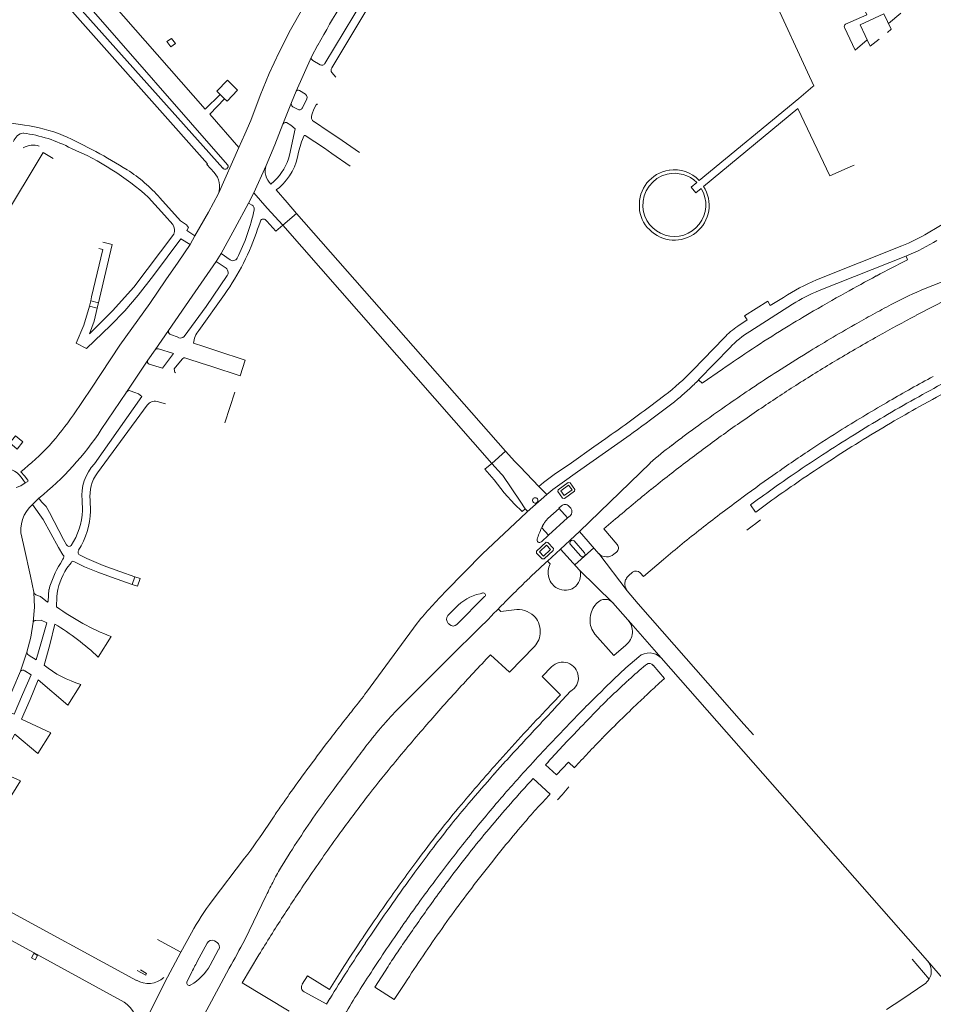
# Model space of a CAD drawing. Extents: x 145000 to 155000, y 457500 to 470000.
# Tile 529 of 548: x 153742 to 153915, y 468310 to 468497. Entities that reach past the tile are written whole.
import ezdxf

# ---------------------------------------------------------------- set-up
doc = ezdxf.new("R2010")
doc.units = 0
doc.header["$LTSCALE"] = 0.2
doc.header["$MEASUREMENT"] = 0
doc.layers.add('kant verharding', color=252, linetype='Continuous', lineweight=0)

msp = doc.modelspace()

# ---------------------------------------------------------------- linework, layer by layer
at = {"layer": 'kant verharding', "linetype": 'Continuous', "lineweight": 0}
for p, q in [((153749.53, 468505.49), (153781.13, 468469.33)), ((153780.2, 468468.7), (153748.25, 468504.46)), ((153799.63, 468488.6), (153806.97, 468500.79)), ((153885.4, 468500), (153891.41, 468486.95)), ((153909.13, 468498.15), (153906.79, 468496.2)), ((153900.46, 468491.08), (153898.44, 468495.39)), ((153797.07, 468489.82), (153798.31, 468492.09)), ((153902.75, 468493.06), (153900.46, 468491.08)), ((153797.07, 468489.82), (153794.16, 468483.29)), ((153797.34, 468489.11), (153798.72, 468488.32)), ((153800.96, 468486.86), (153801.7, 468485.98)), ((153891.41, 468486.95), (153892.59, 468484.32)), ((153779.68, 468482.67), (153780.54, 468481.83)), ((153793.25, 468481.17), (153794.16, 468483.29)), ((153795.95, 468482.73), (153794.77, 468483.45)), ((153892.43, 468484.18), (153889.72, 468481.92)), ((153892.59, 468484.32), (153892.43, 468484.18)), ((153793.25, 468481.17), (153791.62, 468477.01)), ((153795.35, 468480.12), (153796.07, 468481.57)), ((153889.72, 468481.92), (153870.82, 468466.32)), ((153793.5, 468480.33), (153794.41, 468479.9)), ((153739.64, 468477.29), (153742.51, 468476.86)), ((153802.08, 468474.48), (153800.24, 468475.72)), ((153795.89, 468474.9), (153799.54, 468472.45)), ((153806.2, 468471.67), (153802.08, 468474.48)), ((153783.29, 468472.59), (153779.37, 468463.83)), ((153799.54, 468472.45), (153800.96, 468471.46)), ((153800.96, 468471.46), (153804.45, 468469.08)), ((153786.13, 468463.98), (153788.46, 468469.2)), ((153899.49, 468468.9), (153900.3, 468469.27)), ((153789.36, 468465.65), (153789.98, 468466.21)), ((153785.13, 468462.03), (153786.13, 468463.98)), ((153790.97, 468465.01), (153790.38, 468464.52)), ((153792.45, 468462.11), (153790.38, 468464.52)), ((153769.1, 468459.72), (153766.09, 468463.1)), ((153785.13, 468462.03), (153785.8, 468461.65)), ((153794.22, 468460.08), (153792.45, 468462.11)), ((153794.22, 468460.08), (153791.61, 468457.81)), ((153794.22, 468460.08), (153834, 468414.86)), ((153914.32, 468456.37), (153920.7, 468460.19)), ((153769.1, 468459.72), (153770.68, 468457.96)), ((153786.82, 468457.06), (153787.35, 468458.53)), ((153788.25, 468458.89), (153788.57, 468458.6)), ((153790.32, 468456.66), (153788.57, 468458.6)), ((153791.61, 468457.81), (153790.32, 468456.66)), ((153831.4, 468412.51), (153791.61, 468457.81)), ((153774, 468454.17), (153772.24, 468455.21)), ((153774, 468454.17), (153774.92, 468455.79)), ((153893.1, 468447.43), (153909.34, 468453.9)), ((153779.88, 468452.42), (153778.93, 468450.91)), ((153780.67, 468449.79), (153778.93, 468450.91)), ((153781.61, 468451.25), (153779.88, 468452.42)), ((153910.41, 468452.07), (153893.6, 468445.38)), ((153910.13, 468451.93), (153910.4, 468451.27)), ((153754.89, 468442.45), (153755.11, 468443.44)), ((153755.11, 468443.44), (153755.24, 468444.23)), ((153756.56, 468443.07), (153755.11, 468443.44)), ((153756.76, 468443.86), (153756.56, 468443.07)), ((153775.64, 468437.81), (153780.52, 468444.67)), ((153756.32, 468442.03), (153754.89, 468442.45)), ((153756.54, 468442.85), (153756.32, 468442.03)), ((153756.56, 468443.07), (153756.54, 468442.85)), ((153888.55, 468442.78), (153880.41, 468437.62)), ((153907.58, 468442.86), (153907.3, 468442.73)), ((153769.88, 468437.78), (153767.33, 468434.11)), ((153770.13, 468437.09), (153771.84, 468436.44)), ((153869.6, 468430.28), (153875.55, 468436.41)), ((153754.27, 468434.4), (153752.32, 468435.37)), ((153765.96, 468432.17), (153767.33, 468434.11)), ((153776.58, 468434.78), (153774.63, 468435.4)), ((153779.08, 468433.94), (153776.58, 468434.78)), ((153876.68, 468434.56), (153870.76, 468428.48)), ((153765.96, 468432.17), (153761.87, 468426.07)), ((153773.19, 468432.56), (153773.58, 468432.42)), ((153773.58, 468432.42), (153776.08, 468431.62)), ((153776.08, 468431.62), (153778.11, 468430.95)), ((153757.1, 468418.97), (153761.87, 468426.07)), ((153780.57, 468420.27), (153782.48, 468426.07)), ((153861.33, 468423.28), (153864.24, 468425.49)), ((153765.82, 468423.61), (153756.36, 468410.72)), ((153769.3, 468423.87), (153767.71, 468424.29)), ((153857.7, 468417.99), (153847.66, 468410.9)), ((153850.75, 468415.68), (153853.05, 468417.29)), ((153850.75, 468415.68), (153846.49, 468412.67)), ((153866.36, 468416.57), (153865.6, 468415.96)), ((153834, 468414.86), (153831.4, 468412.51)), ((153834, 468414.86), (153835.76, 468412.88)), ((153831.4, 468412.51), (153830.06, 468411.43)), ((153831.82, 468409.41), (153830.06, 468411.43)), ((153861.5, 468412.6), (153848.04, 468399.59)), ((153742.18, 468409.46), (153742.65, 468408.81)), ((153742.65, 468408.81), (153743.12, 468409.1)), ((153745.26, 468405.93), (153744.03, 468404.71)), ((153841.83, 468406.64), (153838.07, 468403.31)), ((153753.47, 468405.51), (153753.56, 468403.56)), ((153755.01, 468405.55), (153755.06, 468403.47)), ((153837.68, 468403.87), (153836.73, 468405.32)), ((153838.06, 468403.54), (153837.68, 468403.87)), ((153844.16, 468403.98), (153842.02, 468402.05)), ((153846.39, 468404.03), (153846.03, 468404.4)), ((153880.55, 468404.63), (153881.54, 468403.28)), ((153842.12, 468398.88), (153845.77, 468402.17)), ((153845.77, 468402.17), (153846.24, 468402.57)), ((153881.32, 468400.92), (153882.46, 468401.8)), ((153848.04, 468399.59), (153844.46, 468396.25)), ((153848.04, 468399.59), (153851.7, 468395.33)), ((153840, 468398.07), (153839.98, 468398.1)), ((153848.31, 468394.88), (153846.33, 468397.11)), ((153847.01, 468397.78), (153848.99, 468395.51)), ((153847.17, 468393.23), (153850.74, 468396.46)), ((153753.08, 468395.06), (153754.38, 468394.47)), ((153844.46, 468396.25), (153841.95, 468393.95)), ((153848.06, 468392.22), (153844.46, 468396.25)), ((153857.08, 468388.33), (153851.75, 468395.37)), ((153854.59, 468395.26), (153855.07, 468395.65)), ((153749.32, 468393.52), (153749.81, 468394.33)), ((153751.35, 468393.65), (153750.58, 468392.6)), ((153753.89, 468392.85), (153751.86, 468393.9)), ((153841.95, 468393.95), (153842.45, 468393.41)), ((153759.03, 468390.88), (153762.96, 468389.49)), ((153763.49, 468390.96), (153760.65, 468391.95)), ((153763.49, 468390.96), (153762.96, 468389.49)), ((153764.48, 468390.63), (153763.49, 468390.96)), ((153848.18, 468392.08), (153848.06, 468392.23)), ((153848.06, 468392.23), (153854.36, 468386.03)), ((153858.15, 468391.83), (153857.39, 468391.15)), ((153748.63, 468387.13), (153748.6, 468385.26)), ((153830, 468387.23), (153824.72, 468381.91)), ((153829.15, 468387.76), (153829.69, 468387.89)), ((153854.36, 468386.08), (153854.38, 468386)), ((153854.36, 468386.03), (153857.22, 468382.8)), ((153823.02, 468383.59), (153824.46, 468385.09)), ((153832.56, 468384.84), (153831.5, 468383.77)), ((153817.16, 468382.16), (153807.54, 468369.03)), ((153823.31, 468381.89), (153823.1, 468382.11)), ((153857.35, 468382.67), (153863.55, 468375.57)), ((153758.97, 468379.6), (153756.52, 468375.68)), ((153854.55, 468375.99), (153850.95, 468380.07)), ((153856.85, 468377.99), (153854.55, 468375.99)), ((153741.76, 468373.01), (153742.97, 468376.66)), ((153859.31, 468375.78), (153856.85, 468373.66)), ((153860.78, 468374.32), (153860.61, 468374.18)), ((153863.55, 468375.57), (153914.2, 468317.92)), ((153753.24, 468370.5), (153750.76, 468366.54)), ((153846.36, 468369.21), (153843.19, 468365.8)), ((153805.09, 468365.85), (153804.66, 468365.32)), ((153747.52, 468361.32), (153745.03, 468357.4)), ((153842.12, 468355.8), (153841.58, 468355.22)), ((153741.76, 468352.19), (153739.27, 468348.18)), ((153842.45, 468349.62), (153839.23, 468352.62)), ((153842.4, 468349.58), (153842.42, 468349.61)), ((153789.83, 468345.25), (153788.82, 468343.72)), ((153784.37, 468337.49), (153778.21, 468329.36)), ((153763.78, 468314.24), (153727.9, 468333.73)), ((153725.73, 468329.67), (153761.44, 468310.09)), ((153784.38, 468321.91), (153788.48, 468330.38)), ((153767.78, 468321.99), (153772.26, 468319.6)), ((153772.26, 468319.6), (153774.25, 468323.28)), ((153778.62, 468321.78), (153779.11, 468321.46)), ((153775.36, 468317.81), (153777.22, 468321.31)), ((153779.42, 468320.11), (153777.8, 468317.15)), ((153772.26, 468319.6), (153769.72, 468314.82)), ((153914.52, 468314.45), (153911.28, 468318.25)), ((153914.2, 468317.92), (153921.37, 468309.68)), ((153769.72, 468314.82), (153764.38, 468304.28)), ((153773.4, 468313.95), (153774.18, 468315.54)), ((153774.13, 468313.36), (153774.1, 468313.36)), ((153800.02, 468309.69), (153795.7, 468312.07)), ((153800.57, 468310.76), (153799.95, 468309.71))]:
    msp.add_line(p, q, dxfattribs=at)
at = {"layer": 'kant verharding', "linetype": 'Continuous', "lineweight": 0, "flags": 128}
for points in [[(153814.64, 468529.28), (153812.29, 468525.3), (153809.74, 468521.44), (153806.83, 468517.34), (153805.67, 468515.7), (153804.51, 468514.05), (153801.74, 468509.6), (153798.99, 468505.15), (153795.4, 468499.08), (153793.07, 468494.96), (153790.91, 468490.73), (153789.04, 468486.64), (153787.33, 468482.47), (153785.53, 468477.73), (153784.43, 468475.15), (153783.29, 468472.59)], [(153819.55, 468512.84), (153818.26, 468512.37), (153817.21, 468511.43), (153812.36, 468505.94), (153810.86, 468504.04), (153809.48, 468502.05), (153800.92, 468487.74)], [(153779.68, 468482.67), (153776.83, 468479.88), (153752.2, 468508.03)], [(153747.06, 468503.62), (153777.28, 468469.49), (153777.17, 468469.35), (153778.55, 468467.85)], [(153898.63, 468496.03), (153902.68, 468497.85), (153901.7, 468500)], [(153905.01, 468493.19), (153903.3, 468491.86), (153901.43, 468495.94), (153905.94, 468498.02), (153907.32, 468495.07), (153906.61, 468494.48)], [(153770.46, 468493.32), (153769.6, 468492.77), (153770.3, 468491.74), (153771.19, 468492.35), (153770.46, 468493.32)], [(153780.54, 468481.83), (153781.03, 468481.43), (153783.03, 468483.47), (153781.1, 468485.39), (153779.06, 468483.34), (153779.68, 468482.67)], [(153783.29, 468472.59), (153777.72, 468478.95), (153780.54, 468481.83)], [(153797.97, 468480.72), (153797.55, 468479.9), (153797.18, 468478.98)], [(153871.6, 468465.21), (153889.57, 468480.02), (153895.67, 468467.18), (153899.49, 468468.9)], [(153788.46, 468469.2), (153790.1, 468473.08), (153791.62, 468477.01)], [(153792.92, 468471.14), (153793.95, 468476.12), (153793.13, 468476.83), (153792.31, 468477.36)], [(153800.24, 468475.72), (153797.63, 468477.49), (153797.58, 468477.45)], [(153795.68, 468474.86), (153795.18, 468473.66), (153794.63, 468471.74)], [(153795.89, 468474.9), (153795.78, 468474.91), (153795.68, 468474.86)], [(153747.93, 468470.53), (153746.06, 468471.65), (153722.8, 468433.03), (153719.05, 468426.8)], [(153871.18, 468464.79), (153870.17, 468463.96), (153869.28, 468465.04), (153870.34, 468465.94)], [(153774.92, 468455.79), (153777.49, 468460.32), (153779.37, 468463.83)], [(153786.13, 468463.98), (153788.68, 468461.05), (153791.61, 468457.81)], [(153768.24, 468463), (153772.16, 468458.68), (153773.28, 468457.89), (153773.68, 468457.38), (153773.37, 468456.8), (153774.92, 468455.79)], [(153779.88, 468452.42), (153782.53, 468457.21), (153785.13, 468462.03)], [(153770.88, 468456.14), (153763.32, 468446.06), (153759.21, 468441.52), (153754.89, 468437.19)], [(153757.4, 468454.6), (153759.17, 468454.15), (153756.76, 468443.86)], [(153772.24, 468455.21), (153767.01, 468448.26), (153764.11, 468444.49)], [(153751.79, 468421.79), (153755.25, 468426.83), (153760.63, 468435), (153766.33, 468442.95), (153769.36, 468447.43), (153771.71, 468450.78), (153774, 468454.17)], [(153755.24, 468444.23), (153757.42, 468453.19), (153756.67, 468453.39)], [(153933.43, 468453.52), (153930.64, 468452.35), (153913.79, 468445.76)], [(153778.93, 468450.91), (153774.39, 468444.36), (153769.88, 468437.78)], [(153772.85, 468436.67), (153777.08, 468442.38), (153781.04, 468448.23)], [(153764.11, 468444.49), (153761.58, 468441.54), (153758.86, 468438.76), (153754.27, 468434.4)], [(153886.83, 468444.1), (153884.32, 468442.57), (153883.83, 468443.4), (153879.39, 468440.59), (153879.91, 468439.84), (153878.15, 468438.62)], [(153752.32, 468435.37), (153753.79, 468438.84), (153754.89, 468442.45)], [(153754.89, 468437.19), (153755.74, 468439.57), (153756.32, 468442.03)], [(153766.21, 468431.42), (153768.77, 468430.61), (153770.81, 468433.43), (153768.01, 468434.3)], [(153778.11, 468430.95), (153783.54, 468429.16), (153784.46, 468432.14), (153779.08, 468433.94)], [(153771.31, 468429.74), (153771.12, 468429.82), (153770.98, 468430.51), (153772.49, 468432.38)], [(153875.21, 468430.43), (153871.34, 468427.77), (153870.71, 468428.36)], [(153762.62, 468426.34), (153763.49, 468426.01), (153764.21, 468425.73), (153764.83, 468425.27), (153755.79, 468412.47)], [(153741.09, 468415.24), (153742.21, 468416.62), (153740.82, 468417.77), (153739.71, 468416.44), (153741.09, 468415.24)], [(153831.4, 468412.51), (153833.19, 468410.5), (153833.48, 468410.2), (153836.73, 468405.32)], [(153835.76, 468412.88), (153836.76, 468411.85), (153840.34, 468408.14)], [(153846.49, 468412.67), (153843.21, 468410.4), (153841.2, 468408.87), (153840.34, 468408.14)], [(153743.16, 468409.35), (153742.51, 468410.17), (153741.79, 468410.94)], [(153841.83, 468406.64), (153842.94, 468407.54), (153844.73, 468408.84), (153847.66, 468410.9)], [(153740.9, 468407.92), (153741.82, 468408.28), (153742.65, 468408.81)], [(153835.7, 468404.77), (153833.71, 468406.92), (153831.82, 468409.41)], [(153840.34, 468408.14), (153841.41, 468407.09), (153841.83, 468406.64)], [(153843.98, 468407.48), (153845.9, 468408.9), (153846.25, 468408.84), (153847.17, 468407.59), (153847.11, 468407.26), (153845.17, 468405.88), (153844.81, 468405.9), (153843.91, 468407.17), (153843.98, 468407.48)], [(153846.62, 468407.49), (153845.15, 468406.4), (153844.49, 468407.29), (153845.96, 468408.39), (153846.62, 468407.49)], [(153750.51, 468397.03), (153749.89, 468398.09), (153747.25, 468403.22), (153746.62, 468404.32), (153745.73, 468405.21), (153745.26, 468405.93)], [(153749.81, 468395.16), (153748.95, 468396.54), (153746.04, 468401.86), (153744.03, 468404.71)], [(153835.7, 468404.77), (153837.12, 468403.39), (153837.68, 468403.87)], [(153844.63, 468404.44), (153844.12, 468403.99), (153845.77, 468402.18)], [(153838.07, 468403.31), (153836.8, 468402.1), (153829.62, 468395.33), (153822.7, 468388.31)], [(153840.85, 468400.29), (153842.12, 468398.88), (153840.79, 468397.63)], [(153855.2, 468397.09), (153852.66, 468400.08), (153854.9, 468401.96)], [(153879.85, 468399.84), (153881.12, 468400.77), (153881.32, 468400.92)], [(153741.97, 468398.48), (153742.45, 468396.51), (153743.66, 468391.07), (153744.31, 468388.05)], [(153843.07, 468396.33), (153843.05, 468395.99), (153841.31, 468394.38), (153840.95, 468394.37), (153839.88, 468395.49), (153839.87, 468395.87), (153841.68, 468397.55), (153842.02, 468397.52), (153843.07, 468396.33)], [(153841.19, 468394.92), (153840.44, 468395.73), (153841.78, 468396.97), (153842.53, 468396.16), (153841.19, 468394.92)], [(153753.89, 468392.85), (153756.45, 468391.83), (153759.03, 468390.88)], [(153754.38, 468394.47), (153757.48, 468393.13), (153760.65, 468391.95)], [(153864.02, 468394.26), (153860.19, 468391.03), (153859.6, 468391.71)], [(153762.96, 468389.49), (153764.02, 468389.16), (153764.48, 468390.63)], [(153744.17, 468382.32), (153744.4, 468385.18), (153744.31, 468388.05)], [(153744.68, 468387.56), (153745.52, 468387.21), (153746.9, 468386.16), (153747.01, 468386.35), (153747.16, 468388.53)], [(153857.08, 468388.33), (153859.17, 468385.86), (153879.32, 468362.96), (153881.14, 468360.94)], [(153835.62, 468384.69), (153833.11, 468384.34), (153832.58, 468384.87)], [(153742.97, 468376.66), (153743.1, 468376.27), (153743.4, 468375.99), (153744.72, 468375.18), (153745.75, 468378.69), (153746.75, 468382.21), (153745.67, 468382.73), (153744.65, 468382.68)], [(153742.97, 468376.66), (153743.68, 468379.51), (153744.17, 468382.32)], [(153748.27, 468381.97), (153747.32, 468378.05), (153746.22, 468374.18)], [(153828.53, 468380.78), (153823.87, 468376.22), (153812.97, 468365.29)], [(153831.1, 468376.12), (153834.74, 468372.81), (153839.48, 468377.74)], [(153863.19, 468370.72), (153864.22, 468371.66), (153862.05, 468374.14)], [(153738.79, 468366.13), (153740.31, 468369.59), (153741.76, 468373.01)], [(153742.54, 468373.11), (153743.76, 468372.34), (153742.12, 468368.6), (153740.53, 468364.85), (153739.17, 468365.49)], [(153841.6, 468365.54), (153844.42, 468368.53), (153840.96, 468372.03), (153842.71, 468373.84)], [(153750.76, 468366.54), (153745.08, 468371.35), (153743.57, 468367.62), (153741.96, 468363.93), (153747.52, 468361.32)], [(153745.03, 468357.4), (153740.66, 468361.06), (153738.83, 468357.66), (153736.98, 468354.26), (153741.76, 468352.19)], [(153841.57, 468355.24), (153843.68, 468353.32), (153845.97, 468355.71), (153847.08, 468354.67)], [(153846.04, 468351.02), (153844.73, 468349.51), (153843.84, 468348.56)], [(153744.29, 468319.36), (153743.85, 468318.52), (153744.55, 468318.11), (153744.96, 468318.98), (153744.29, 468319.36)], [(153787.09, 468319.08), (153783.88, 468313.79), (153792.84, 468308.37)], [(153763.9, 468316.1), (153765.56, 468315.22), (153765.66, 468315.48)], [(153765.66, 468315.48), (153765.71, 468315.57), (153764.59, 468316.21)], [(153776.73, 468307.79), (153779.88, 468313.73), (153781.42, 468316.54)], [(153795.31, 468313.48), (153796.3, 468315.08), (153800.49, 468312.49), (153802.72, 468316.06)], [(153811.63, 468316.89), (153809.14, 468312.97), (153812.78, 468310.59), (153814.82, 468313.65)], [(153913.91, 468313.72), (153909.36, 468310.6), (153906.44, 468308.71)]]:
    msp.add_lwpolyline(points, dxfattribs=at)
at = {"layer": 'kant verharding', "linetype": 'Continuous', "lineweight": 0}
for centre, radius, start, end in [((153944.79, 468412.18), 166.86, 145.1616, 151.3886), ((153898.88, 468495.6), 0.49, 119.6985, 205.8693), ((153797.63, 468489.63), 0.588, 160.893, 241.2796), ((153799.05, 468488.86), 0.632, 237.8542, 336.2896), ((153801.57, 468487.32), 0.769, 147.5939, 217.4813), ((153794.54, 468483.08), 0.437, 57.9813, 150.5745), ((153795.32, 468482.07), 0.909, 326.1139, 46.3396), ((153794.11, 468480.96), 0.884, 166.4333, 226.2431), ((153798.12, 468480.68), 0.153, 37.4749, 164.8171), ((153794.78, 468480.4), 0.628, 233.5137, 334.0408), ((153798.27, 468478.44), 1.21, 153.7388, 235.1068), ((153792.17, 468476.79), 0.587, 76.1685, 158.2901), ((153742.67, 468473.02), 2.37, 99.3281, 162.0157), ((153738.43, 468447.7), 27.92, 62.2883, 82.0553), ((153738.34, 468446.35), 30.79, 68.0225, 82.23), ((153701.44, 468370.33), 115.24, 58.281, 65.1529), ((153744.09, 468469.73), 3.33, 68.3817, 123.2292), ((153730.48, 468423.28), 53.42, 48.1962, 66.9281), ((153783.59, 468473.38), 11.16, 311.4082, 351.5106), ((153782.5, 468474), 10.81, 313.8225, 344.6435), ((153746.66, 468444.25), 28.59, 40.9845, 57.4795), ((153775.73, 468465.19), 3.88, 339.542, 43.3134), ((153780.66, 468469.03), 0.559, 215.887, 32.7446), ((153791.64, 468468.12), 3.36, 161.2001, 227.1384), ((153866, 468461.74), 6.58, 98.1668, 184.3365), ((153866.16, 468461.63), 6.08, 103.6737, 183.1176), ((153866.08, 468461.62), 6.07, 45.3601, 102.9269), ((153866.15, 468461.95), 6.4, 43.0217, 99.7805), ((153866.07, 468461.67), 5.99, 183.5489, 31.3826), ((153866.08, 468461.59), 6.61, 224.185, 33.2176), ((153751.51, 468467.68), 35.33, 332.7881, 348.7251), ((153785.39, 468460.98), 0.791, 345.2175, 58.6329), ((153865.49, 468461.39), 6.06, 181.4325, 226.7566), ((153787.91, 468458.43), 0.576, 54.0054, 169.4882), ((153769.3, 468456.88), 1.75, 334.7795, 37.8939), ((153744.11, 468471), 44.94, 324.1322, 341.9266), ((153896.83, 468485.36), 33.86, 291.6768, 301.1033), ((153892.38, 468494.43), 46.05, 293.0603, 300.8779), ((153782.14, 468452), 0.921, 234.4969, 328.9705), ((154062.09, 468153.83), 333.88, 117.0208, 118.1693), ((153780.14, 468448.84), 1.09, 325.8139, 60.7694), ((153907.97, 468411.84), 38.57, 112.6854, 123.2402), ((154049.85, 468175.48), 309.02, 118.0625, 119.3033), ((153905.19, 468416.62), 31.01, 111.9545, 122.4578), ((153932.52, 468397.53), 51.74, 111.2209, 118.824), ((154101.16, 468082.8), 414.96, 119.2184, 120.3161), ((154060.44, 468158.71), 318.64, 116.0739, 117.7532), ((154009.49, 468248.99), 219.03, 117.8086, 118.8439), ((153998.86, 468257.63), 212.39, 120.2996, 121.8442), ((154014.73, 468238.95), 230.36, 118.7804, 119.7647), ((154041.93, 468193.48), 279.24, 117.7141, 119.4118), ((153770.48, 468437.61), 0.623, 164.1264, 236.0139), ((153778.85, 468435.04), 4.23, 139.2072, 175.1617), ((153886.05, 468426.69), 14.31, 123.4916, 137.194), ((153891.15, 468420.76), 20, 122.4953, 136.3493), ((154021.1, 468221.45), 254.87, 121.8014, 123.3603), ((154049.53, 468177.2), 301.24, 119.6804, 120.7072), ((153772.17, 468437.3), 0.927, 249.0738, 317.1225), ((154030.39, 468208.47), 264.58, 120.6024, 121.7095), ((154066.42, 468149.51), 329.57, 119.3677, 120.9208), ((153767.8, 468433.73), 0.606, 69.6113, 141.3938), ((154022.72, 468218.73), 258.03, 123.3279, 124.8679), ((153766.42, 468431.91), 0.533, 150.679, 246.1449), ((153772.98, 468431.95), 0.648, 70.6154, 138.3796), ((154081.87, 468123.95), 363.55, 121.6098, 122.6599), ((154066.13, 468149.9), 329.1, 120.9119, 122.4329), ((153836.71, 468461.68), 45.47, 307.2627, 316.3326), ((153832.9, 468465.73), 53.12, 312.6263, 315.463), ((154051.31, 468171.56), 306.97, 122.6528, 123.7366), ((154048.01, 468182.03), 280.43, 118.2398, 120.1991), ((154057.21, 468165.38), 297.39, 117.8415, 119.1064), ((153762.43, 468425.68), 0.687, 74.3272, 145.2706), ((153832.88, 468465.46), 52.93, 309.9988, 312.8446), ((154010.09, 468232.93), 233.04, 123.6901, 124.965), ((154057.06, 468164.45), 311.94, 122.4596, 123.9991), ((154066.99, 468146.94), 316.55, 117.8303, 119.1649), ((153853.4, 468440.92), 20.95, 307.3122, 310.1457), ((154051.54, 468175.14), 286.11, 119.0658, 120.4344), ((153767.25, 468422.6), 1.75, 74.9923, 144.627), ((153678.88, 468667.03), 304.48, 304.8912, 306.8149), ((153564.27, 468818.04), 496.14, 306.888, 307.4701), ((154140.65, 468044.28), 462.47, 124.8263, 125.7311), ((154056.6, 468165.27), 311.01, 124.0144, 125.6304), ((154077.05, 468131.53), 338.68, 120.1477, 121.9118), ((154032.82, 468207.72), 246.83, 119.1141, 120.5942), ((153713.52, 468447.06), 45.86, 308.0555, 326.5696), ((153732.66, 468593.01), 215.09, 306.2675, 306.9921), ((154044.71, 468185.99), 273.29, 120.3532, 121.7299), ((153709.45, 468450.36), 57.06, 308.8677, 326.6265), ((153707.61, 468626.23), 256.69, 305.7827, 306.3898), ((153965.55, 468287.22), 163, 125.6361, 126.5597), ((154020.05, 468222.67), 231.19, 121.8603, 123.675), ((154062.67, 468156.21), 306.36, 120.4974, 121.7976), ((153987.84, 468256.91), 200.62, 126.5166, 127.2668), ((154042.26, 468185.01), 286.61, 125.5983, 127.2865), ((154048.93, 468178.27), 282.07, 121.6338, 123.0579), ((153891.31, 468380.4), 43.89, 125.8628, 132.7815), ((154054.12, 468169.47), 290.58, 121.7413, 123.0471), ((154068.69, 468149.05), 319.42, 123.6139, 125.1503), ((154086.33, 468120.47), 350.92, 123.0277, 124.2459), ((153738.61, 468407.49), 4.08, 28.8229, 91.9937), ((153762.29, 468406.43), 8.87, 137.1208, 185.9648), ((154044.34, 468181.69), 290.51, 127.2167, 128.957), ((154062.63, 468155.51), 306.93, 122.9585, 124.252), ((153762.16, 468406.45), 7.21, 143.6065, 187.0986), ((154053.89, 468169.52), 294.16, 125.0883, 126.6383), ((154009.62, 468232.87), 214.84, 124.2046, 125.5639), ((153742.99, 468409.24), 0.195, 310.949, 31.7654), ((154010.22, 468231.2), 216.54, 125.4357, 126.7844), ((154023.79, 468212.01), 238.36, 124.1781, 125.4077), ((153839.62, 468405.5), 0.511, 36.254, 216.5669), ((153839.62, 468405.49), 0.511, 216.254, 36.5669), ((154053.05, 468170.53), 304.67, 128.9102, 130.5696), ((154028.05, 468205.92), 245.8, 125.3933, 126.5857), ((153748.09, 468399.91), 6.28, 130.2236, 193.21), ((153845.31, 468403.73), 0.989, 43.1645, 133.4853), ((153845.57, 468403.38), 1.04, 309.8527, 38.7729), ((154106.83, 468097.84), 383.27, 126.5948, 127.9398), ((153739.91, 468404.33), 13.67, 327.0724, 356.7864), ((153740.45, 468403.83), 14.61, 327.7327, 358.5907), ((153837.89, 468403.42), 0.209, 329.8914, 35.6571), ((153847.07, 468397.48), 6.81, 137.8556, 143.3431), ((153853.59, 468393.98), 14.22, 153.6651, 163.1744), ((153844.61, 468398.81), 4.02, 152.6603, 158.3326), ((153844.23, 468399.09), 3.56, 147.3306, 153.7503), ((153846.77, 468397.6), 6.5, 142.6788, 148.4308), ((153999.7, 468235.38), 208.93, 127.9597, 129.2284), ((153751, 468397.29), 0.552, 207.2705, 314.4623), ((153840.44, 468397.96), 0.46, 165.6971, 309.973), ((153846.68, 468397.43), 0.478, 47.0573, 221.6685), ((153854.46, 468396.43), 0.994, 308.3955, 41.9392), ((153989.87, 468247.28), 193.5, 129.203, 130.573), ((153749.45, 468394.75), 0.55, 310.4843, 48.5505), ((153753.36, 468395.66), 0.662, 146.3356, 245.2735), ((153848.63, 468395.22), 0.473, 226.5086, 41.6046), ((153853.22, 468396.83), 2.08, 225.0316, 311.3056), ((153764.84, 468383.87), 18.28, 148.1169, 165.2146), ((153751.7, 468393.59), 0.351, 62.594, 170.0832), ((153970.48, 468253.35), 190.5, 132.4322, 133.2579), ((153845.5, 468391.84), 3.43, 152.8498, 175.0087), ((153760.2, 468386.08), 11.62, 145.8535, 174.8123), ((153970.38, 468253.32), 190.45, 133.2294, 134.0554), ((153845.45, 468391.82), 3.38, 174.5541, 197.0315), ((153845.78, 468391.88), 3.72, 196.4858, 218.8128), ((153845.17, 468391.41), 3.08, 338.5488, 12.6051), ((153858.67, 468389.61), 2, 129.8267, 152.1859), ((153858.81, 468391.03), 1.04, 40.7176, 129.6249), ((153991.67, 468230.69), 221.52, 133.9434, 134.925), ((153844.92, 468391.16), 2.6, 218.3882, 245.126), ((153845.17, 468391.39), 3.07, 304.7278, 338.8756), ((153858.64, 468389.59), 1.97, 173.9117, 196.4906), ((153858.59, 468389.63), 1.92, 151.4059, 174.7574), ((153858.69, 468389.53), 2, 194.2716, 216.8311), ((153744.83, 468388.07), 0.525, 181.9739, 253.629), ((153906.78, 468305.86), 117.76, 135.5654, 137.5899), ((153831.18, 468378.7), 9.28, 102.6605, 136.4473), ((153829.78, 468387.53), 0.371, 304.8492, 104.493), ((153991.15, 468230.16), 221.53, 134.7331, 135.7151), ((153845.5, 468392.37), 3.94, 244.8344, 271.1944), ((153845.55, 468390.82), 2.39, 270.9331, 305.112), ((153776.25, 468423.58), 47.25, 234.1894, 248.5495), ((153910.72, 468304.82), 121.38, 138.4782, 140.419), ((153854.28, 468382.94), 4.21, 141.2732, 161.0636), ((153853.76, 468383.4), 3.52, 122.203, 141.8636), ((153852.9, 468384.82), 1.87, 95.6289, 123.0063), ((153852.94, 468384.73), 1.95, 69.903, 96.3555), ((153852.96, 468384.75), 1.93, 43.5355, 70.2931), ((153823.9, 468382.89), 1.12, 141.3309, 224.3129), ((153790.96, 468421.09), 55.1, 312.9815, 317.3646), ((153836.3, 468380.22), 4.52, 73.1876, 98.7188), ((153836.3, 468380.23), 4.51, 47.5341, 73.1539), ((153836.97, 468380.96), 3.52, 21.922, 47.5333), ((153854.55, 468382.81), 4.51, 160.6322, 179.5667), ((153744.6, 468382.24), 0.439, 84.4036, 169.7596), ((153724.1, 468341.7), 46.97, 46.3352, 59.0146), ((153824.01, 468382.63), 1.02, 226.614, 313.8757), ((153835.9, 468380.5), 4.68, 359.7734, 22.2303), ((153854.6, 468382.8), 4.56, 179.4105, 198.117), ((153854.81, 468380.57), 3.29, 308.4405, 42.7639), ((153836.66, 468380.48), 3.92, 338.0269, 0.1301), ((153854.56, 468382.78), 4.52, 198.0542, 216.9413), ((153836.65, 468380.47), 3.93, 316.1458, 338.2054), ((154091.8, 468126.57), 360.89, 136.2503, 137.7212), ((153861.31, 468373.37), 3.13, 44.4528, 129.8547), ((153759.08, 468390.2), 20.54, 231.2371, 253.4935), ((153844.85, 468371.77), 2.98, 300.6217, 135.8848), ((153953.53, 468265.28), 143.17, 130.4733, 132.1836), ((153861.31, 468373.49), 0.985, 40.9105, 122.6912), ((153742.2, 468372.67), 0.558, 53.3396, 142.6314), ((154078.78, 468138.61), 323.27, 133.3534, 134.8407), ((153951.33, 468267.19), 140.26, 132.0411, 133.7869), ((154006.41, 468213.8), 212.45, 132.3872, 133.2739), ((153740.51, 468418), 83.01, 321.079, 323.8517), ((154097.74, 468120.77), 369.19, 137.6763, 139.1142), ((153922.73, 468296.61), 99.24, 133.6211, 135.3514), ((154024.05, 468194.32), 238.72, 133.1507, 133.9395), ((154072.82, 468144.29), 315.04, 134.802, 136.328), ((154030.62, 468184.6), 289.33, 141.3476, 142.0669), ((153858.56, 468322.11), 62.79, 136.5531, 138.6245), ((154051.58, 468163.08), 291.69, 136.0446, 137.3924), ((154042.77, 468175.4), 275.83, 136.3488, 136.7981), ((154113.48, 468107.5), 367.84, 135.2756, 136.1458), ((154109.72, 468104.96), 362.52, 133.8903, 134.6576), ((153863.64, 468317.14), 69.89, 138.3203, 140.1815), ((154013.06, 468202.55), 235.58, 136.6653, 137.1917), ((154003.58, 468212.19), 211.63, 134.6204, 135.6029), ((153966.99, 468233.76), 208.93, 141.9727, 142.969), ((153861.1, 468319.05), 66.72, 140.0507, 141.839), ((154107.05, 468112.26), 381.8, 139.0633, 140.5457), ((154788.41, 467481.07), 1294.69, 137.08464, 137.49935), ((154152.61, 468067.54), 425.75, 136.2718, 137.7853), ((154030.85, 468186.41), 253.58, 136.0674, 137.0797), ((154148.2, 468095.36), 436.95, 142.7909, 143.668), ((153989.94, 468217.24), 230.93, 141.7287, 142.6944), ((154054.82, 468159.48), 296.51, 137.3027, 138.6285), ((154029.91, 468186.19), 253.05, 136.8982, 137.9129), ((153995.97, 468219.37), 201.18, 135.548, 136.6433), ((154212.65, 468046.95), 511.28, 142.6412, 143.5893), ((154014.64, 468201.35), 227.13, 136.5697, 137.5399), ((154166.41, 468060.36), 445.77, 138.5479, 139.865), ((153940.71, 468257.56), 145.11, 137.4129, 138.6266), ((154065.67, 468155.21), 335.01, 143.5519, 144.5418), ((153981.75, 468214.88), 219.84, 140.4429, 142.4105), ((154108.6, 468108.79), 369.43, 138.5224, 139.6775), ((154006.55, 468199.69), 228.78, 137.719, 139.7947), ((154011.46, 468193.26), 234.64, 137.2214, 138.7761), ((153955.92, 468236.14), 192.37, 143.5505, 145.0517), ((153948.39, 468249.32), 145.9, 136.5886, 138.0813), ((153920.91, 468258.04), 157.43, 144.4648, 145.4145), ((154011.8, 468191.27), 258.05, 142.3272, 144.2065), ((153967.04, 468228.91), 183.78, 139.6725, 141.25), ((154008.19, 468195.69), 230.58, 138.6948, 140.2764), ((153905.97, 468267.97), 139.5, 145.2869, 146.3587), ((154000.95, 468204.84), 247.21, 145.0843, 146.5357), ((153974.81, 468221.54), 195.39, 139.7846, 141.7633), ((154032.6, 468177.15), 263.22, 139.7072, 141.7792), ((153942.43, 468254.26), 138.17, 137.9549, 139.5315), ((153698.05, 468403.79), 108.84, 322.4716, 326.5052), ((154119.95, 468113.02), 391.55, 144.1747, 145.7029), ((153980.75, 468216.46), 203.2, 141.6754, 143.6414), ((153975.79, 468221.84), 195.02, 141.2384, 142.892), ((154001.27, 468200.98), 221.88, 140.1862, 141.7602), ((154013.81, 468192.86), 232.32, 139.4372, 140.8683), ((153987.95, 468215.32), 230.6, 146.9264, 148.4706), ((154126.91, 468107.28), 384.66, 142.8643, 144.0328), ((154079.36, 468139.74), 323.1, 141.698, 143.5699), ((154050.45, 468162.66), 279.8, 140.8053, 142.148), ((154170.59, 468076.16), 439.26, 143.5831, 144.9091), ((154024.61, 468182.05), 251.93, 141.6644, 143.158), ((153841.09, 468306.44), 57.77, 149.329, 150.8587), ((153846.51, 468303.25), 64.05, 152.1116, 153.5314), ((153848.65, 468302.06), 66.51, 150.7431, 152.0716), ((154055.23, 468156.74), 313.44, 145.6388, 147.2231), ((154082.8, 468138.91), 330.38, 143.9792, 145.2177), ((153980.28, 468214.98), 196.71, 143.089, 144.4708), ((154055.79, 468158.01), 286.87, 142.0698, 143.3606), ((153835.76, 468308.39), 52.15, 153.3216, 155.0657), ((154051.38, 468160), 288.56, 143.5064, 145.3493), ((153820.76, 468297.33), 53.26, 143.0259, 150.8417), ((154360.47, 467943.95), 663.61, 144.50269, 145.22851), ((154042.92, 468167.34), 270.97, 143.32, 144.648), ((154067.21, 468148.42), 313.13, 144.8534, 146.243), ((154100.87, 468125.82), 352.69, 145.1464, 146.3401), ((154051.43, 468158.54), 309.28, 147.1223, 148.7282), ((154133.77, 468102.77), 388.88, 145.3157, 146.891), ((154044.31, 468166.08), 272.83, 144.6004, 145.9279), ((153778.17, 468320.79), 1.08, 65.2834, 151.8062), ((153651.74, 468391.46), 149.76, 329.987, 332.3308), ((154065.34, 468148.94), 311.28, 146.132, 147.5299), ((154026.12, 468176.38), 256.41, 145.2841, 146.0284), ((153778.56, 468320.62), 1.01, 329.5574, 56.8527), ((154046.04, 468161.68), 287.17, 146.2311, 147.4802), ((154010.78, 468186.65), 237.95, 146.014, 146.8158), ((153825.51, 468290.39), 57.16, 151.3313, 153.8962), ((154034.41, 468172.33), 261.13, 145.8475, 147.2348), ((153911.99, 468315.97), 2.95, 310.4535, 41.571), ((153769.1, 468321.91), 9.92, 300.4554, 331.3244), ((154055.96, 468154.74), 299.27, 147.3807, 148.5795), ((153766.03, 468318.1), 4.46, 239.7604, 311.4032), ((153956.84, 468217.99), 177.74, 146.8475, 148.4672), ((153773.82, 468313.73), 0.472, 152.4016, 303.8009), ((153796.18, 468312.96), 1.02, 149.4158, 241.3215), ((153955.28, 468218.71), 176.03, 148.4005, 150.0358), ((153758.26, 468305.23), 5.81, 357.2041, 56.7872)]:
    msp.add_arc(centre, radius, start, end, dxfattribs=at)

doc.saveas('drawing.dxf')
